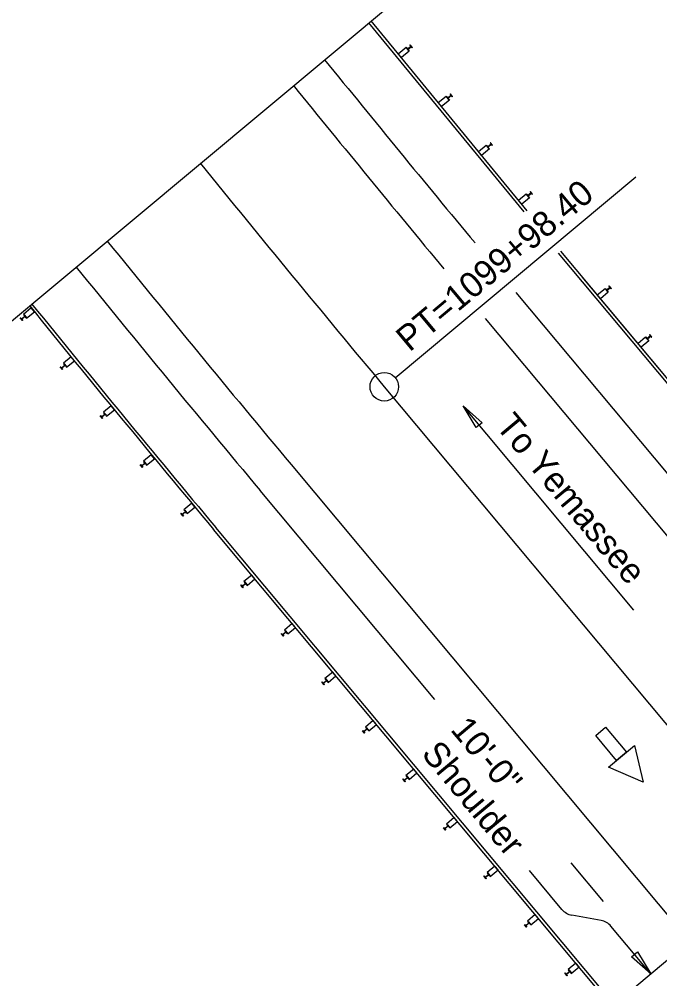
# Model space of a CAD drawing. Extents: x 2042995 to 2043795, y 305365 to 306249.
# Drawn here: x 2043248.2 to 2043311.5, y 306064.7 to 306159.6 of the extents above; entities that cross this region are included whole.
import ezdxf

# ---------------------------------------------------------------- set-up
doc = ezdxf.new("R2010")
doc.units = 0
for name, color, linetype in [('BR_AUTO DIMENSION', 7, 'Continuous'), ('BR_BORDER LINES', 7, 'Continuous'), ('BR_CENTER LINES', 7, 'Continuous'), ('BR_PROPOSED_TRAVELWAY', 7, 'Continuous'), ('BR_STRUCTURAL STEEL', 7, 'Continuous'), ('BR_TABLE LINES', 7, 'Continuous'), ('BR_TEXT', 7, 'Continuous')]:
    doc.layers.add(name, color=color, linetype=linetype)

msp = doc.modelspace()

# ---------------------------------------------------------------- linework, layer by layer
at = {"layer": 'BR_AUTO DIMENSION'}
for p, q in [((2043285.38, 306124.143), (2043309.175, 306144.016)), ((2043308.971, 306101.149), (2043292.083, 306121.37)), ((2043301.863, 306071.554), (2043298.663, 306075.386)), ((2043305.737, 306070.451), (2043302.84, 306070.984)), ((2043310.64, 306065.179), (2043306.714, 306069.88)), ((2043306.803, 306061.974), (2043314.478, 306068.384))]:
    msp.add_line(p, q, dxfattribs=at)
for points in [[(2043293.398, 306119.21), (2043292.083, 306121.37), (2043293.974, 306119.691)], [(2043309.325, 306067.338), (2043310.64, 306065.179), (2043308.75, 306066.857)]]:
    msp.add_lwpolyline(points, close=True, dxfattribs=at)
msp.add_circle((2043284.294, 306123.244), 1.41, dxfattribs=at)
for centre, start, end in [((2043303.142, 306072.623), 219.86836, 259.5706), ((2043305.435, 306068.811), 39.86836, 79.5706)]:
    msp.add_arc(centre, 1.667, start, end, dxfattribs=at)
at = {"layer": 'BR_BORDER LINES'}
msp.add_line((2043026.498, 305945.211), (2043348.857, 306214.443), dxfattribs=at)
at = {"layer": 'BR_CENTER LINES'}
msp.add_line((2043284.298, 306123.239), (2043537.704, 305819.829), dxfattribs=at)
msp.add_arc((2044751.247, 307348.431), 1911.291, 219.010648, 219.868361, dxfattribs=at)
at = {"layer": 'BR_PROPOSED_TRAVELWAY'}
for p, q in [((2043407.235, 306010.363), (2043303.875, 306134.119)), ((2043314.164, 306112.439), (2043297.347, 306132.575)), ((2043294.277, 306130.011), (2043328.997, 306088.44)), ((2043275.088, 306115.547), (2043399.847, 305966.169)), ((2043289.29, 306092.302), (2043272.018, 306112.983)), ((2043379.147, 305975.354), (2043267.409, 306109.141)), ((2043305.975, 306072.325), (2043302.763, 306076.171))]:
    msp.add_line(p, q, dxfattribs=at)
for radius, start, end in [(1895.291, 219.003407, 219.712218), (1899.291, 219.005229, 219.712218), (1923.291, 219.016, 219.868361), (1927.291, 219.017769, 219.868361)]:
    msp.add_arc((2044751.247, 307348.431), radius, start, end, dxfattribs=at)
at = {"layer": 'BR_STRUCTURAL STEEL'}
for p, q in [((2043298.139, 306140.533), (2043282.781, 306159.257)), ((2043298.423, 306140.646), (2043283.005, 306159.444)), ((2043286.511, 306156.763), (2043286.479, 306156.737)), ((2043286.479, 306156.737), (2043286.69, 306156.479)), ((2043286.604, 306156.65), (2043286.511, 306156.763)), ((2043286.926, 306156.914), (2043286.604, 306156.65)), ((2043286.63, 306156.618), (2043286.952, 306156.882)), ((2043286.723, 306156.505), (2043286.63, 306156.618)), ((2043286.866, 306157.054), (2043286.833, 306157.027)), ((2043286.833, 306157.027), (2043286.926, 306156.914)), ((2043287.077, 306156.796), (2043286.866, 306157.054)), ((2043286.952, 306156.882), (2043287.045, 306156.769)), ((2043287.045, 306156.769), (2043287.077, 306156.796)), ((2043286.69, 306156.479), (2043286.723, 306156.505)), ((2043290.475, 306151.93), (2043290.442, 306151.904)), ((2043290.442, 306151.904), (2043290.654, 306151.646)), ((2043290.567, 306151.818), (2043290.475, 306151.93)), ((2043290.889, 306152.082), (2043290.567, 306151.818)), ((2043290.594, 306151.785), (2043290.916, 306152.05)), ((2043290.829, 306152.221), (2043290.797, 306152.195)), ((2043290.797, 306152.195), (2043290.889, 306152.082)), ((2043291.04, 306151.963), (2043290.829, 306152.221)), ((2043290.916, 306152.05), (2043291.008, 306151.937)), ((2043291.008, 306151.937), (2043291.04, 306151.963)), ((2043290.686, 306151.673), (2043290.594, 306151.785)), ((2043290.654, 306151.646), (2043290.686, 306151.673)), ((2043294.853, 306147.249), (2043294.531, 306146.985)), ((2043294.557, 306146.953), (2043294.879, 306147.217)), ((2043294.793, 306147.389), (2043294.76, 306147.362)), ((2043294.76, 306147.362), (2043294.853, 306147.249)), ((2043295.004, 306147.131), (2043294.793, 306147.389)), ((2043294.879, 306147.217), (2043294.972, 306147.104)), ((2043294.972, 306147.104), (2043295.004, 306147.131)), ((2043294.438, 306147.098), (2043294.406, 306147.072)), ((2043294.406, 306147.072), (2043294.617, 306146.814)), ((2043294.531, 306146.985), (2043294.438, 306147.098)), ((2043294.65, 306146.84), (2043294.557, 306146.953)), ((2043294.617, 306146.814), (2043294.65, 306146.84)), ((2043298.816, 306142.417), (2043298.494, 306142.153)), ((2043298.521, 306142.12), (2043298.843, 306142.385)), ((2043298.756, 306142.556), (2043298.724, 306142.53)), ((2043298.724, 306142.53), (2043298.816, 306142.417)), ((2043298.967, 306142.298), (2043298.756, 306142.556)), ((2043298.843, 306142.385), (2043298.935, 306142.272)), ((2043298.402, 306142.265), (2043298.369, 306142.239)), ((2043298.369, 306142.239), (2043298.581, 306141.981)), ((2043298.494, 306142.153), (2043298.402, 306142.265)), ((2043298.613, 306142.008), (2043298.521, 306142.12)), ((2043298.581, 306141.981), (2043298.613, 306142.008)), ((2043298.935, 306142.272), (2043298.967, 306142.298)), ((2043385.427, 306036.019), (2043301.538, 306136.463)), ((2043385.651, 306036.206), (2043301.761, 306136.65)), ((2043306.192, 306132.922), (2043306.16, 306132.895)), ((2043306.16, 306132.895), (2043306.373, 306132.639)), ((2043306.285, 306132.81), (2043306.192, 306132.922)), ((2043306.605, 306133.077), (2043306.285, 306132.81)), ((2043306.312, 306132.778), (2043306.632, 306133.045)), ((2043306.543, 306133.216), (2043306.511, 306133.189)), ((2043306.511, 306133.189), (2043306.605, 306133.077)), ((2043306.757, 306132.96), (2043306.543, 306133.216)), ((2043306.632, 306133.045), (2043306.725, 306132.933)), ((2043306.725, 306132.933), (2043306.757, 306132.96)), ((2043306.405, 306132.666), (2043306.312, 306132.778)), ((2043306.373, 306132.639), (2043306.405, 306132.666)), ((2043248.306, 306130.047), (2043248.338, 306130.073)), ((2043248.517, 306129.789), (2043248.306, 306130.047)), ((2043248.338, 306130.073), (2043248.431, 306129.961)), ((2043248.431, 306129.961), (2043248.753, 306130.224)), ((2043248.78, 306130.192), (2043248.457, 306129.928)), ((2043248.661, 306130.337), (2043248.693, 306130.363)), ((2043248.753, 306130.224), (2043248.661, 306130.337)), ((2043248.693, 306130.363), (2043248.904, 306130.105)), ((2043248.872, 306130.079), (2043248.78, 306130.192)), ((2043248.904, 306130.105), (2043248.872, 306130.079)), ((2043248.457, 306129.928), (2043248.549, 306129.815)), ((2043248.549, 306129.815), (2043248.517, 306129.789)), ((2043310.611, 306128.28), (2043310.291, 306128.013)), ((2043310.318, 306127.981), (2043310.638, 306128.248)), ((2043310.55, 306128.419), (2043310.518, 306128.392)), ((2043310.518, 306128.392), (2043310.611, 306128.28)), ((2043310.763, 306128.163), (2043310.55, 306128.419)), ((2043310.638, 306128.248), (2043310.731, 306128.136)), ((2043310.731, 306128.136), (2043310.763, 306128.163)), ((2043310.198, 306128.125), (2043310.166, 306128.098)), ((2043310.166, 306128.098), (2043310.38, 306127.842)), ((2043310.291, 306128.013), (2043310.198, 306128.125)), ((2043310.412, 306127.869), (2043310.318, 306127.981)), ((2043310.38, 306127.842), (2043310.412, 306127.869)), ((2043252.385, 306125.12), (2043252.707, 306125.384)), ((2043252.734, 306125.352), (2043252.411, 306125.088)), ((2043252.615, 306125.497), (2043252.647, 306125.523)), ((2043252.707, 306125.384), (2043252.615, 306125.497)), ((2043252.647, 306125.523), (2043252.858, 306125.265)), ((2043252.826, 306125.239), (2043252.734, 306125.352)), ((2043252.26, 306125.207), (2043252.292, 306125.233)), ((2043252.471, 306124.949), (2043252.26, 306125.207)), ((2043252.292, 306125.233), (2043252.385, 306125.12)), ((2043252.411, 306125.088), (2043252.503, 306124.975)), ((2043252.503, 306124.975), (2043252.471, 306124.949)), ((2043252.858, 306125.265), (2043252.826, 306125.239)), ((2043256.339, 306120.28), (2043256.661, 306120.544)), ((2043256.569, 306120.657), (2043256.601, 306120.683)), ((2043256.661, 306120.544), (2043256.569, 306120.657)), ((2043256.601, 306120.683), (2043256.812, 306120.425)), ((2043256.214, 306120.367), (2043256.246, 306120.393)), ((2043256.425, 306120.109), (2043256.214, 306120.367)), ((2043256.246, 306120.393), (2043256.339, 306120.28)), ((2043256.688, 306120.511), (2043256.365, 306120.248)), ((2043256.365, 306120.248), (2043256.457, 306120.135)), ((2043256.457, 306120.135), (2043256.425, 306120.109)), ((2043256.78, 306120.398), (2043256.688, 306120.511)), ((2043256.812, 306120.425), (2043256.78, 306120.398)), ((2043260.523, 306115.816), (2043260.555, 306115.843)), ((2043260.615, 306115.703), (2043260.523, 306115.816)), ((2043260.555, 306115.843), (2043260.766, 306115.585)), ((2043260.168, 306115.526), (2043260.201, 306115.553)), ((2043260.379, 306115.268), (2043260.168, 306115.526)), ((2043260.201, 306115.553), (2043260.293, 306115.44)), ((2043260.293, 306115.44), (2043260.615, 306115.703)), ((2043260.642, 306115.671), (2043260.319, 306115.408)), ((2043260.319, 306115.408), (2043260.411, 306115.295)), ((2043260.411, 306115.295), (2043260.379, 306115.268)), ((2043260.734, 306115.558), (2043260.642, 306115.671)), ((2043260.766, 306115.585), (2043260.734, 306115.558)), ((2043264.181, 306110.714), (2043264.213, 306110.741)), ((2043264.395, 306110.458), (2043264.181, 306110.714)), ((2043264.213, 306110.741), (2043264.307, 306110.629)), ((2043264.307, 306110.629), (2043264.627, 306110.896)), ((2043264.653, 306110.864), (2043264.334, 306110.597)), ((2043264.334, 306110.597), (2043264.427, 306110.485)), ((2043264.427, 306110.485), (2043264.395, 306110.458)), ((2043264.533, 306111.008), (2043264.565, 306111.035)), ((2043264.627, 306110.896), (2043264.533, 306111.008)), ((2043264.565, 306111.035), (2043264.779, 306110.779)), ((2043264.747, 306110.752), (2043264.653, 306110.864)), ((2043264.779, 306110.779), (2043264.747, 306110.752)), ((2043359.71, 305999.081), (2043267.636, 306109.324)), ((2043359.486, 305998.894), (2043267.409, 306109.141)), ((2043270.111, 306103.615), (2043270.143, 306103.641)), ((2043270.325, 306103.359), (2043270.111, 306103.615)), ((2043270.143, 306103.641), (2043270.236, 306103.53)), ((2043270.236, 306103.53), (2043270.556, 306103.797)), ((2043270.583, 306103.765), (2043270.263, 306103.498)), ((2043270.263, 306103.498), (2043270.357, 306103.386)), ((2043270.463, 306103.909), (2043270.495, 306103.935)), ((2043270.556, 306103.797), (2043270.463, 306103.909)), ((2043270.495, 306103.935), (2043270.708, 306103.679)), ((2043270.676, 306103.653), (2043270.583, 306103.765)), ((2043270.708, 306103.679), (2043270.676, 306103.653)), ((2043270.357, 306103.386), (2043270.325, 306103.359)), ((2043274.117, 306098.818), (2043274.149, 306098.844)), ((2043274.331, 306098.562), (2043274.117, 306098.818)), ((2043274.149, 306098.844), (2043274.243, 306098.733)), ((2043274.243, 306098.733), (2043274.563, 306099)), ((2043274.589, 306098.968), (2043274.269, 306098.701)), ((2043274.469, 306099.112), (2043274.501, 306099.138)), ((2043274.563, 306099), (2043274.469, 306099.112)), ((2043274.501, 306099.138), (2043274.715, 306098.882)), ((2043274.683, 306098.856), (2043274.589, 306098.968)), ((2043274.715, 306098.882), (2043274.683, 306098.856)), ((2043274.269, 306098.701), (2043274.363, 306098.589)), ((2043274.363, 306098.589), (2043274.331, 306098.562)), ((2043278.124, 306094.021), (2043278.156, 306094.047)), ((2043278.337, 306093.765), (2043278.124, 306094.021)), ((2043278.156, 306094.047), (2043278.249, 306093.936)), ((2043278.249, 306093.936), (2043278.569, 306094.203)), ((2043278.596, 306094.171), (2043278.276, 306093.904)), ((2043278.475, 306094.315), (2043278.507, 306094.341)), ((2043278.569, 306094.203), (2043278.475, 306094.315)), ((2043278.507, 306094.341), (2043278.721, 306094.085)), ((2043278.689, 306094.059), (2043278.596, 306094.171)), ((2043278.721, 306094.085), (2043278.689, 306094.059)), ((2043278.276, 306093.904), (2043278.369, 306093.792)), ((2043278.369, 306093.792), (2043278.337, 306093.765)), ((2043282.13, 306089.224), (2043282.162, 306089.25)), ((2043282.344, 306088.968), (2043282.13, 306089.224)), ((2043282.162, 306089.25), (2043282.256, 306089.139)), ((2043282.256, 306089.139), (2043282.575, 306089.406)), ((2043282.602, 306089.374), (2043282.282, 306089.107)), ((2043282.482, 306089.518), (2043282.514, 306089.544)), ((2043282.575, 306089.406), (2043282.482, 306089.518)), ((2043282.514, 306089.544), (2043282.728, 306089.288)), ((2043282.696, 306089.262), (2043282.602, 306089.374)), ((2043282.728, 306089.288), (2043282.696, 306089.262)), ((2043282.282, 306089.107), (2043282.376, 306088.995)), ((2043282.376, 306088.995), (2043282.344, 306088.968)), ((2043286.262, 306084.342), (2043286.582, 306084.609)), ((2043286.608, 306084.577), (2043286.289, 306084.31)), ((2043286.488, 306084.721), (2043286.52, 306084.747)), ((2043286.582, 306084.609), (2043286.488, 306084.721)), ((2043286.52, 306084.747), (2043286.734, 306084.491)), ((2043286.702, 306084.465), (2043286.608, 306084.577)), ((2043286.734, 306084.491), (2043286.702, 306084.465)), ((2043286.136, 306084.427), (2043286.168, 306084.453)), ((2043286.35, 306084.171), (2043286.136, 306084.427)), ((2043286.168, 306084.453), (2043286.262, 306084.342)), ((2043286.289, 306084.31), (2043286.382, 306084.198)), ((2043286.382, 306084.198), (2043286.35, 306084.171)), ((2043290.268, 306079.545), (2043290.588, 306079.812)), ((2043290.615, 306079.78), (2043290.295, 306079.513)), ((2043290.495, 306079.924), (2043290.527, 306079.95)), ((2043290.588, 306079.812), (2043290.495, 306079.924)), ((2043290.527, 306079.95), (2043290.74, 306079.694)), ((2043290.708, 306079.668), (2043290.615, 306079.78)), ((2043290.143, 306079.63), (2043290.175, 306079.656)), ((2043290.357, 306079.374), (2043290.143, 306079.63)), ((2043290.175, 306079.656), (2043290.268, 306079.545)), ((2043290.295, 306079.513), (2043290.389, 306079.401)), ((2043290.389, 306079.401), (2043290.357, 306079.374)), ((2043290.74, 306079.694), (2043290.708, 306079.668)), ((2043294.275, 306074.748), (2043294.595, 306075.015)), ((2043294.621, 306074.983), (2043294.301, 306074.716)), ((2043294.501, 306075.127), (2043294.533, 306075.153)), ((2043294.595, 306075.015), (2043294.501, 306075.127)), ((2043294.533, 306075.153), (2043294.747, 306074.897)), ((2043294.715, 306074.871), (2043294.621, 306074.983)), ((2043294.149, 306074.833), (2043294.181, 306074.859)), ((2043294.363, 306074.577), (2043294.149, 306074.833)), ((2043294.181, 306074.859), (2043294.275, 306074.748)), ((2043294.301, 306074.716), (2043294.395, 306074.604)), ((2043294.395, 306074.604), (2043294.363, 306074.577)), ((2043294.747, 306074.897), (2043294.715, 306074.871)), ((2043298.508, 306070.33), (2043298.539, 306070.356)), ((2043298.601, 306070.218), (2043298.508, 306070.33)), ((2043298.539, 306070.356), (2043298.753, 306070.1)), ((2043298.156, 306070.036), (2043298.188, 306070.062)), ((2043298.369, 306069.78), (2043298.156, 306070.036)), ((2043298.188, 306070.062), (2043298.281, 306069.951)), ((2043298.281, 306069.951), (2043298.601, 306070.218)), ((2043298.628, 306070.186), (2043298.308, 306069.919)), ((2043298.308, 306069.919), (2043298.401, 306069.807)), ((2043298.401, 306069.807), (2043298.369, 306069.78)), ((2043298.721, 306070.074), (2043298.628, 306070.186)), ((2043298.753, 306070.1), (2043298.721, 306070.074)), ((2043302.514, 306065.533), (2043302.546, 306065.559)), ((2043302.607, 306065.421), (2043302.514, 306065.533)), ((2043302.546, 306065.559), (2043302.76, 306065.303)), ((2043302.162, 306065.239), (2043302.194, 306065.265)), ((2043302.376, 306064.983), (2043302.162, 306065.239)), ((2043302.194, 306065.265), (2043302.288, 306065.154)), ((2043302.288, 306065.154), (2043302.607, 306065.421)), ((2043302.634, 306065.389), (2043302.314, 306065.122)), ((2043302.314, 306065.122), (2043302.408, 306065.01)), ((2043302.408, 306065.01), (2043302.376, 306064.983)), ((2043302.728, 306065.277), (2043302.634, 306065.389)), ((2043302.76, 306065.303), (2043302.728, 306065.277))]:
    msp.add_line(p, q, dxfattribs=at)
for points in [[(2043285.994, 306155.8), (2043285.677, 306156.187), (2043286.45, 306156.821), (2043286.767, 306156.434)], [(2043289.958, 306150.968), (2043289.641, 306151.354), (2043290.414, 306151.988), (2043290.731, 306151.602)], [(2043293.921, 306146.135), (2043293.604, 306146.522), (2043294.377, 306147.156), (2043294.694, 306146.769)], [(2043297.885, 306141.302), (2043297.568, 306141.689), (2043298.341, 306142.323), (2043298.658, 306141.937)], [(2043305.683, 306131.954), (2043305.363, 306132.338), (2043306.13, 306132.979), (2043306.451, 306132.595)], [(2043249.707, 306130.654), (2043249.391, 306131.041), (2043248.616, 306130.408), (2043248.933, 306130.021)], [(2043309.69, 306127.157), (2043309.369, 306127.541), (2043310.137, 306128.182), (2043310.457, 306127.798)], [(2043253.661, 306125.813), (2043253.345, 306126.201), (2043252.57, 306125.568), (2043252.887, 306125.181)], [(2043257.615, 306120.973), (2043257.299, 306121.36), (2043256.524, 306120.728), (2043256.841, 306120.341)], [(2043261.569, 306116.133), (2043261.253, 306116.52), (2043260.479, 306115.888), (2043260.795, 306115.5)], [(2043265.576, 306111.336), (2043265.255, 306111.72), (2043264.488, 306111.079), (2043264.808, 306110.695)], [(2043271.505, 306104.236), (2043271.185, 306104.62), (2043270.417, 306103.979), (2043270.738, 306103.595)], [(2043275.512, 306099.439), (2043275.191, 306099.823), (2043274.424, 306099.182), (2043274.744, 306098.798)], [(2043279.518, 306094.642), (2043279.198, 306095.026), (2043278.43, 306094.385), (2043278.751, 306094.001)], [(2043283.524, 306089.845), (2043283.204, 306090.229), (2043282.436, 306089.588), (2043282.757, 306089.204)], [(2043287.531, 306085.048), (2043287.21, 306085.432), (2043286.443, 306084.791), (2043286.763, 306084.407)], [(2043291.537, 306080.251), (2043291.217, 306080.635), (2043290.449, 306079.994), (2043290.77, 306079.61)], [(2043295.544, 306075.454), (2043295.223, 306075.838), (2043294.456, 306075.197), (2043294.776, 306074.813)], [(2043299.55, 306070.657), (2043299.23, 306071.041), (2043298.462, 306070.4), (2043298.783, 306070.016)], [(2043303.557, 306065.86), (2043303.236, 306066.244), (2043302.468, 306065.603), (2043302.789, 306065.219)]]:
    msp.add_lwpolyline(points, close=True, dxfattribs=at)
for radius in [1933.291, 1932.999]:
    msp.add_arc((2044751.247, 307348.431), radius, 219.020409, 219.868361, dxfattribs=at)
at = {"layer": 'BR_TABLE LINES'}
for points in [[(2043305.207, 306088.759), (2043306.171, 306089.564), (2043308.236, 306087.091), (2043307.272, 306086.285)], [(2043309.033, 306087.756), (2043309.891, 306084.13), (2043306.475, 306085.62)]]:
    msp.add_lwpolyline(points, close=True, dxfattribs=at)

# ---------------------------------------------------------------- texts
at = {"layer": 'BR_TEXT'}
for s, rotation, p in [('PT=1099+98.40', 39.86836, (2043286.794, 306126.621)), ('To Yemassee', 309.86836, (2043295.228, 306119.316)), ('10\'-0"', 309.86836, (2043290.756, 306089.303)), ('Shoulder', 309.86836, (2043287.877, 306086.899))]:
    msp.add_text(s, height=2.5, rotation=rotation, dxfattribs=at).set_placement(p)

doc.saveas('drawing.dxf')
